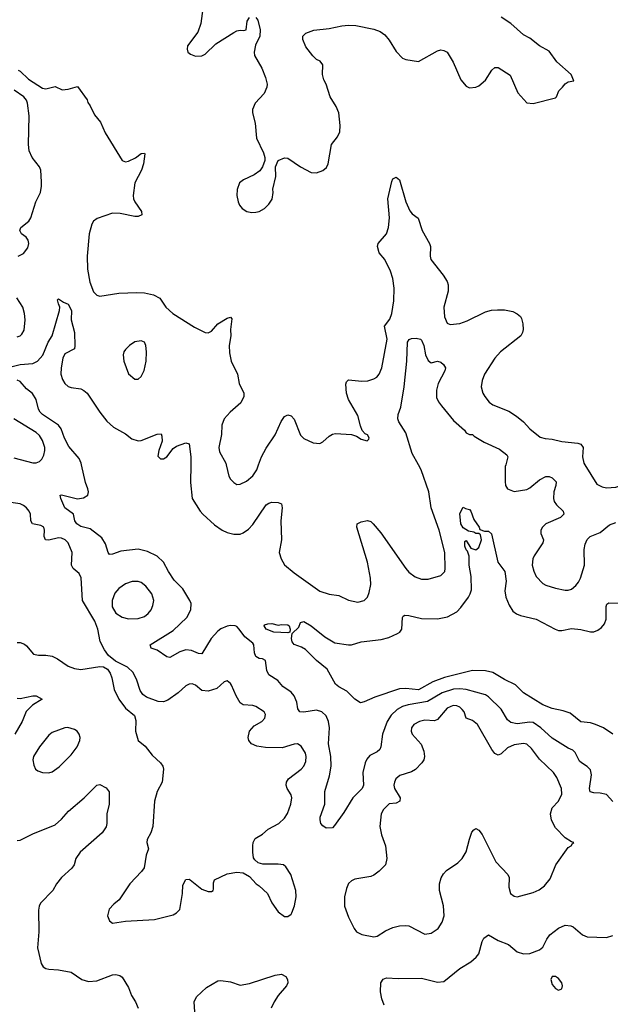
# Model space of a CAD drawing. Header units: inches. Extents: x 1649636 to 1815363, y 506543 to 641975.
# Tile 623 of 656: x 1772127 to 1775834, y 596615 to 602794. Entities that reach past the tile are written whole.
import ezdxf

# ---------------------------------------------------------------- set-up
doc = ezdxf.new("R2010")
doc.units = ezdxf.units.IN
doc.header["$MEASUREMENT"] = 0
doc.layers.add('B7579', color=7, linetype='Continuous')
doc.layers.add('B7670', color=7, linetype='Continuous')

msp = doc.modelspace()

# ---------------------------------------------------------------- linework, layer by layer
at = {"layer": 'B7579', "color": 5}
for points, elevation in [([(1775850, 597888.2), (1775810, 597931.3), (1775770, 597940.8), (1775730, 597941.2), (1775709, 597949), (1775703.1, 597970), (1775715.8, 598055.8), (1775710, 598086.6), (1775690, 598108.3), (1775653.3, 598130), (1775641.7, 598141.7), (1775614.6, 598194.6), (1775599.5, 598210), (1775570, 598223.1), (1775470, 598285.6), (1775398.4, 598350), (1775350, 598382.4), (1775330, 598386.3), (1775250, 598374.8), (1775210, 598384.2), (1775190, 598401.1), (1775150, 598467.1), (1775070, 598544.8), (1775050, 598556.8), (1774930, 598591.5), (1774890, 598595.7), (1774850, 598592.7), (1774779.7, 598570), (1774685.8, 598514.2), (1774565.7, 598494.3), (1774530, 598483.8), (1774495.7, 598464.3), (1774457.8, 598430), (1774433.4, 598390), (1774404.2, 598310), (1774393.6, 598230), (1774387, 598213), (1774370, 598198.3), (1774324.5, 598175.6), (1774306.2, 598153.8), (1774295.5, 598130), (1774281.1, 598070), (1774284.4, 597990), (1774277.4, 597970), (1774217.6, 597910), (1774162.2, 597817.8), (1774103.4, 597736.6), (1774090, 597722.7), (1774050, 597721.2), (1774030, 597734), (1774017.2, 597750), (1774012.1, 597772.1), (1774013.6, 597790), (1774043.1, 597870), (1774042.5, 597950), (1774071.1, 598048.9), (1774081.1, 598110), (1774080.7, 598170), (1774065.1, 598250), (1774070.5, 598350.5), (1774065, 598390), (1774050, 598425.1), (1774023.6, 598450), (1773990, 598461.4), (1773910, 598447.8), (1773885.1, 598450), (1773872.2, 598470), (1773866.5, 598510), (1773850, 598551.2), (1773830, 598574.2), (1773778.3, 598610), (1773747.9, 598647.9), (1773690, 598682), (1773679.1, 598710), (1773670, 598772), (1773650, 598784), (1773630, 598785.1), (1773610, 598796.9), (1773601.5, 598821.5), (1773595.9, 598870), (1773590, 598881.3), (1773540.7, 598920.7), (1773504.8, 598970), (1773490, 598985.6), (1773479.5, 598990), (1773450, 598992.8), (1773430, 598989), (1773390, 598970.6), (1773370, 598955.7), (1773328.3, 598910), (1773270, 598814), (1773250, 598815.4), (1773204.6, 598835.4), (1773170, 598840.3), (1773132.4, 598827.6), (1773070, 598791.3), (1773050, 598796.3), (1772990, 598837.7), (1772952.7, 598850), (1772945.1, 598870), (1773090, 598961.2), (1773176.7, 599043.4), (1773202, 599090), (1773203.5, 599130), (1773194.7, 599150), (1773150, 599221.4), (1773096.7, 599276.7), (1773061.1, 599330), (1773029.1, 599390), (1772990, 599426.5), (1772930, 599457.6), (1772870, 599470.6), (1772761.7, 599458.3), (1772710, 599439.7), (1772690, 599438), (1772681.6, 599450), (1772664.5, 599504.5), (1772642.4, 599542.4), (1772570, 599599.7), (1772510, 599614.2), (1772484.8, 599630), (1772471.9, 599650), (1772464.7, 599690), (1772410.8, 599730.8), (1772384.7, 599790), (1772381.2, 599810), (1772390, 599812.3), (1772490, 599787.3), (1772527.4, 599792.6), (1772554.7, 599810), (1772557.7, 599830), (1772553.5, 599850), (1772539.8, 599890), (1772515.3, 600000)], 560), ([(1773200.1, 600000), (1773198.2, 599890), (1773209.5, 599790), (1773259, 599710), (1773276.8, 599690), (1773350, 599623.8), (1773397, 599590), (1773430, 599575.4), (1773470, 599565.6), (1773510, 599566.2), (1773530, 599573.8), (1773563.1, 599596.9), (1773590, 599625.3), (1773673.6, 599750), (1773690, 599760.9), (1773710, 599766.5), (1773750, 599763.6), (1773770, 599755.8), (1773775, 599730), (1773765.2, 599650), (1773771, 599529), (1773755.8, 599450), (1773767.2, 599410), (1773790, 599373.1), (1773850, 599321.7), (1774010, 599206.7), (1774070, 599188.2), (1774130, 599180.5), (1774190.2, 599150.2), (1774250, 599139.5), (1774290, 599148.4), (1774309.8, 599170.2), (1774321.1, 599198.9), (1774330.6, 599250), (1774329.8, 599290.2), (1774311.1, 599390), (1774243.1, 599610), (1774244.7, 599630), (1774270, 599643.6), (1774310.8, 599650.8), (1774330, 599644.6), (1774345.7, 599630), (1774394.6, 599574.6), (1774550.3, 599350), (1774570, 599327), (1774610, 599297), (1774650, 599282.6), (1774690, 599283.1), (1774770, 599304.9), (1774794.7, 599330), (1774798.3, 599350), (1774795, 599450), (1774760.4, 599590), (1774710.6, 599730), (1774694.4, 599830), (1774647.9, 599970), (1774631.3, 600000)], 560), ([(1773422.8, 600000), (1773440.4, 599930), (1773450, 599910.8), (1773470.8, 599890), (1773490, 599878), (1773510, 599879.3), (1773550, 599898.7), (1773590, 599930.4), (1773614.7, 599970), (1773626.4, 600000)], 580), ([(1775177.5, 600000), (1775175, 599990), (1775175.1, 599895.1), (1775177.4, 599870), (1775189.2, 599849.2), (1775230, 599833.7), (1775310, 599846.4), (1775330, 599856.1), (1775390, 599906.4), (1775430, 599926.2), (1775450, 599927.6), (1775470, 599919.5), (1775494.3, 599894.3), (1775493, 599870), (1775479.7, 599830), (1775478.2, 599790), (1775482.4, 599770), (1775496.5, 599750), (1775539.3, 599710), (1775543, 599690), (1775520.7, 599670), (1775430, 599631.1), (1775408.2, 599610), (1775398, 599590), (1775399.1, 599570), (1775414.4, 599530), (1775410.4, 599510), (1775356.5, 599430), (1775348, 599410), (1775343.6, 599370), (1775353.7, 599333.7), (1775370, 599300.5), (1775410, 599256.5), (1775430, 599245.2), (1775490, 599226.9), (1775550, 599214.3), (1775570, 599214.6), (1775590, 599221.1), (1775617.5, 599242.5), (1775635.4, 599264.6), (1775647.4, 599290), (1775673.3, 599370), (1775669.8, 599470), (1775676.8, 599503.2), (1775688.7, 599531.3), (1775708.7, 599551.3), (1775770, 599576), (1775830, 599624.9), (1775870, 599637.7)], 560), ([(1775674.3, 600000), (1775750, 599879.3), (1775783.4, 599863.4), (1775810, 599857), (1775870, 599860.3), (1775902.7, 599870), (1775929.7, 599890.3), (1775939.7, 599920.2), (1775940.4, 599990), (1775944.3, 600000)], 580), ([(1772110, 598885.7), (1772130, 598885.7), (1772155.8, 598875.8), (1772170, 598864.9), (1772212.8, 598812.8), (1772245.1, 598805.1), (1772290, 598806), (1772330, 598798.8), (1772363.4, 598783.4), (1772430, 598737.7), (1772470, 598722), (1772510, 598716), (1772630, 598734.9), (1772652.4, 598732.4), (1772678, 598718), (1772693.7, 598693.7), (1772704.6, 598664.6), (1772720.3, 598590), (1772750, 598530.5), (1772790, 598474), (1772847.7, 598427.7), (1772855.5, 598395.5), (1772852.7, 598330), (1772870, 598270.8), (1772914.3, 598234.3), (1772957.7, 598177.7), (1773010.6, 598130), (1773025.5, 598110), (1773030.3, 598090), (1773020.2, 598010), (1772990, 597949.5), (1772972.4, 597890), (1772962.8, 597730), (1772949.1, 597690.9), (1772926, 597650), (1772924.9, 597630), (1772936.3, 597590), (1772921.6, 597550), (1772907.9, 597472.1), (1772892.1, 597447.9), (1772817.3, 597370), (1772750.8, 597270), (1772716.8, 597243.2), (1772687.9, 597212.1), (1772678.8, 597170), (1772690, 597138), (1772710, 597124.9), (1772790, 597137.4), (1772972.1, 597147.9), (1773090, 597176.5), (1773111.5, 597188.5), (1773131.4, 597210), (1773149.7, 597309.8), (1773150, 597362), (1773170, 597399.1), (1773190, 597400.5), (1773196.7, 597396.7), (1773270, 597338), (1773310, 597323.1), (1773330, 597323), (1773341.2, 597330), (1773343.2, 597336.8), (1773342.6, 597377.4), (1773350, 597397.1), (1773430, 597433), (1773490, 597444.9), (1773530, 597441), (1773570, 597418), (1773611, 597370), (1773630, 597359.1), (1773681.6, 597310), (1773710, 597250.8), (1773750, 597196), (1773790, 597166), (1773810, 597166.8), (1773830, 597181), (1773835.1, 597190), (1773852.5, 597232.5), (1773862.9, 597290), (1773860.7, 597330), (1773829.5, 597430), (1773798, 597478), (1773782, 597490), (1773750, 597495.1), (1773654, 597494), (1773622.9, 597502.9), (1773602, 597522), (1773595.1, 597535.1), (1773589.5, 597569.5), (1773589.6, 597610.4), (1773592.7, 597630), (1773605.4, 597654.6), (1773650, 597682), (1773686.2, 597713.8), (1773754, 597750), (1773790, 597782.4), (1773808.5, 597811.5), (1773829.7, 597870), (1773835.4, 597910), (1773831.2, 597930), (1773805.6, 597970), (1773799.7, 597990), (1773802, 598010), (1773815.1, 598030), (1773893.7, 598090), (1773910.9, 598110), (1773922, 598138), (1773924.1, 598170), (1773920.3, 598190), (1773894.6, 598234.6), (1773869.7, 598249.7), (1773850, 598248.4), (1773775, 598225), (1773670, 598226.3), (1773615.7, 598235.7), (1773582, 598250), (1773566, 598270), (1773561.3, 598290), (1773569.7, 598330), (1773598.2, 598361.8), (1773646, 598390), (1773666.6, 598410), (1773670, 598434), (1773660.9, 598450), (1773610, 598483.6), (1773589.6, 598489.7), (1773530, 598495.1), (1773510, 598507.6), (1773484.7, 598550), (1773457.1, 598617.1), (1773450, 598629.2), (1773430, 598645.2), (1773410, 598639.3), (1773364.2, 598595.8), (1773310, 598579.8), (1773270, 598583.8), (1773230, 598618.3), (1773210, 598625.4), (1773190, 598624.7), (1773170, 598613.6), (1773121.3, 598570), (1773056.2, 598523.8), (1773030, 598514), (1772995.2, 598515.2), (1772923.3, 598543.3), (1772900.1, 598560.1), (1772883.7, 598583.7), (1772862.4, 598650), (1772838, 598698), (1772802.7, 598730), (1772728, 598768), (1772684.7, 598804.8), (1772660, 598840), (1772632.5, 598892.5), (1772616.4, 598970), (1772599.1, 599019.1), (1772521.4, 599150), (1772512, 599292), (1772499.3, 599319.3), (1772462.4, 599350), (1772452.4, 599370), (1772455.6, 599450), (1772431.6, 599510), (1772412.1, 599530), (1772390, 599540.2), (1772370, 599542), (1772310, 599527.7), (1772288.8, 599528.8), (1772280.4, 599550), (1772282.7, 599590), (1772277.4, 599610), (1772260.1, 599620.1), (1772206.3, 599630), (1772197.6, 599650), (1772194, 599690), (1772186.8, 599710), (1772170, 599730.8), (1772150, 599745.6), (1772130, 599755.8), (1772070, 599763.1)], 580), ([(1775850, 598309.6), (1775792.2, 598350), (1775742, 598370), (1775710, 598380.5), (1775650, 598387.1), (1775582.4, 598442.4), (1775537.6, 598457.6), (1775470, 598470.7), (1775410, 598495.2), (1775290, 598569.8), (1775238.9, 598618.9), (1775170, 598652.3), (1775096.4, 598696.4), (1775050, 598707.6), (1774970, 598709.1), (1774794.1, 598666), (1774720.8, 598639.2), (1774630, 598588.3), (1774550, 598596.8), (1774510, 598595.5), (1774356.7, 598543.3), (1774290, 598512.3), (1774267, 598507), (1774230, 598529), (1774179.7, 598579.7), (1774130, 598607.6), (1774110, 598624.5), (1774057.6, 598717.6), (1773990, 598772.3), (1773921.3, 598841.3), (1773895.8, 598855.8), (1773850, 598872.3), (1773837.6, 598890), (1773832, 598910), (1773838, 598942), (1773878.6, 598981.4), (1773890, 599012), (1773910, 599017.3), (1773957.1, 598990), (1774041.4, 598921.4), (1774104.2, 598884.2), (1774190, 598870.2), (1774210, 598871.8), (1774270, 598889.1), (1774395.9, 598904.1), (1774443.3, 598916.7), (1774498.8, 598941.2), (1774512.3, 598950), (1774525.6, 598970), (1774530, 599042), (1774533.2, 599050), (1774543.8, 599056.2), (1774570, 599054.6), (1774650, 599035.8), (1774750, 599033.1), (1774813.2, 599046.8), (1774870, 599078.7), (1774895.7, 599104.3), (1774943.9, 599170), (1774955.5, 599190), (1774963.2, 599216.8), (1774960.6, 599300.6), (1774949.2, 599370), (1774947.6, 599427.6), (1774938.7, 599458.7), (1774930, 599466), (1774922, 599490), (1774921.2, 599518.8), (1774930, 599524.7), (1774958, 599478), (1774990, 599466.8), (1775010, 599481), (1775025.2, 599530), (1775020.4, 599560.4), (1775010, 599568.7), (1774990, 599569), (1774977.5, 599577.5), (1774943.6, 599583.6), (1774910, 599605.2), (1774895.1, 599630), (1774890, 599694), (1774910, 599734), (1774925.4, 599725.4), (1774950, 599721), (1774958.8, 599710), (1774976.9, 599656.9), (1775010.6, 599610), (1775014.8, 599594.8), (1775044.7, 599584.7), (1775070, 599584), (1775088, 599568), (1775127.4, 599390), (1775171.5, 599330), (1775179.7, 599270), (1775172.1, 599210), (1775178.8, 599170), (1775198.9, 599118.9), (1775223, 599083), (1775246, 599066), (1775270, 599055.3), (1775370, 599031.7), (1775488.7, 598968.7), (1775510, 598961.6), (1775530, 598961.3), (1775590, 598972.6), (1775650, 598967.2), (1775710, 598952.4), (1775730, 598952.6), (1775757, 598963), (1775779.9, 598980.1), (1775797.4, 599002.6), (1775808.3, 599031.7), (1775807.7, 599112.3), (1775813.1, 599126.9), (1775825.7, 599134.3), (1775908.2, 599131.8)], 540), ([(1772110, 598535.8), (1772130, 598534.2), (1772210, 598550.2), (1772230, 598550.2), (1772266.8, 598530), (1772207.5, 598492.5), (1772167.7, 598452.3), (1772142, 598390), (1772095.2, 598310)], 560), ([(1772110, 597642.8), (1772130, 597645.5), (1772210, 597684.2), (1772350, 597741.6), (1772390, 597777.1), (1772434, 597826), (1772531.8, 597910), (1772610, 597990.7), (1772630, 597994.8), (1772670, 597973.4), (1772688, 597948), (1772688.2, 597870), (1772673.4, 597810), (1772674, 597750), (1772670, 597729), (1772644, 597690), (1772506.4, 597570), (1772479.5, 597530), (1772468.2, 597490), (1772454, 597470), (1772388.7, 597411.3), (1772356.9, 597370), (1772334.9, 597330), (1772257.4, 597250), (1772248.7, 597230), (1772244.7, 597204.7), (1772246, 597070), (1772238, 596970), (1772262.4, 596870), (1772274, 596850), (1772290, 596839.3), (1772310, 596834.4), (1772370.3, 596830.3), (1772450, 596816.3), (1772517.3, 596770), (1772558.5, 596758.5), (1772610, 596763.2), (1772710, 596800.4), (1772730, 596803), (1772755.2, 596795.2), (1772770, 596786), (1772810, 596721), (1772828.2, 596670), (1772854.4, 596630), (1772870.4, 596590)], 560), ([(1774415.1, 596610), (1774399.5, 596650), (1774392.3, 596692.3), (1774393.5, 596750), (1774407.9, 596772.1), (1774430, 596780.2), (1774503.1, 596776.9), (1774650, 596779.5), (1774750, 596753), (1774790, 596757.3), (1774890, 596839.3), (1774958.6, 596881.4), (1774992.3, 596910), (1775010, 596931), (1775029.7, 597010), (1775039.7, 597030), (1775070, 597050.2), (1775130, 597014.7), (1775194.4, 596990), (1775250, 596945.2), (1775290, 596931.5), (1775330, 596934.6), (1775390, 596956.4), (1775410, 596973.4), (1775435.5, 597024.5), (1775454, 597050), (1775510, 597092.2), (1775550, 597112), (1775587, 597107), (1775600.7, 597100.7), (1775660.7, 597050), (1775690, 597039.3), (1775810, 597033.4), (1775850, 597046)], 560), ([(1773227, 596567), (1773222.6, 596630), (1773237.4, 596662.6), (1773299, 596721), (1773370, 596762.3), (1773390, 596764.7), (1773450, 596756.1), (1773510, 596734.6), (1773570, 596745.5), (1773730, 596798.3), (1773770, 596804.2), (1773796.4, 596790), (1773807.4, 596770), (1773810.2, 596750), (1773801.5, 596730), (1773750, 596669.6), (1773724.6, 596630), (1773704.6, 596590)], 560)]:
    msp.add_lwpolyline(points, dxfattribs=dict(at, elevation=elevation))
for points, elevation in [([(1772832.5, 599267.5), (1772790, 599253.7), (1772750, 599224.7), (1772724.8, 599195.2), (1772708.2, 599150), (1772708, 599110), (1772729.4, 599069.4), (1772770, 599043.6), (1772810, 599034.7), (1772870, 599035.9), (1772910, 599048), (1772933, 599067), (1772951.1, 599090), (1772963.3, 599116.7), (1772969.7, 599150), (1772956.4, 599190), (1772918.9, 599238.9), (1772890, 599261), (1772870, 599267.3)], 580), ([(1773750, 598994.8), (1773770, 598999.1), (1773810, 598996), (1773818, 598990), (1773824.7, 598970), (1773822, 598950), (1773810, 598945.2), (1773722, 598950), (1773674, 598970), (1773661.2, 598990), (1773663.2, 598996.8), (1773683.6, 599003.6), (1773710, 599004.7)], 540), ([(1774848, 598490), (1774810, 598472.8), (1774750, 598401.5), (1774730, 598394.6), (1774670, 598397.1), (1774636.3, 598390), (1774600.4, 598370), (1774586.7, 598350), (1774584.4, 598330), (1774590.4, 598310), (1774647.1, 598247.1), (1774662.9, 598202.9), (1774668.1, 598170), (1774663.9, 598150), (1774651.4, 598130), (1774611.8, 598088.2), (1774586.4, 598073.6), (1774512.7, 598050), (1774488.8, 598030), (1774478.7, 598010), (1774474.9, 597990), (1774478.9, 597970), (1774514.7, 597910), (1774514, 597890), (1774490, 597877.6), (1774446, 597874), (1774410, 597838.2), (1774396, 597810), (1774387.8, 597730), (1774398.6, 597678.5), (1774423, 597610), (1774430.6, 597530), (1774422.8, 597490), (1774384, 597450), (1774350, 597426.3), (1774330, 597418), (1774230, 597399.6), (1774210.3, 597389.7), (1774190, 597372.3), (1774177.5, 597342.5), (1774164.9, 597290), (1774166.7, 597230), (1774190, 597162.8), (1774225.5, 597090), (1774242, 597070), (1774273.8, 597053.8), (1774350, 597038.5), (1774370, 597043.2), (1774423, 597077), (1774470, 597097.6), (1774510, 597108.4), (1774550, 597110.4), (1774570, 597106.7), (1774670, 597055.2), (1774710, 597061.8), (1774753, 597090), (1774779.7, 597130), (1774792.1, 597170), (1774786.9, 597233.1), (1774762.4, 597330), (1774762, 597370), (1774772.4, 597407.6), (1774786.6, 597433.4), (1774805.8, 597454.2), (1774876.6, 597503.4), (1774905.1, 597530), (1774930, 597570.8), (1774950, 597651), (1774965.7, 597694.3), (1774977.2, 597710), (1774990, 597718), (1775010, 597707.7), (1775030, 597680.7), (1775115.3, 597510), (1775190.4, 597430), (1775198.7, 597410), (1775196.5, 597350), (1775207.2, 597310), (1775230, 597294), (1775250, 597290.3), (1775350, 597316.4), (1775387.1, 597332.9), (1775422, 597358), (1775457.7, 597402.3), (1775492.3, 597490), (1775570, 597598.8), (1775588.7, 597610), (1775596.4, 597623.6), (1775606, 597630), (1775590, 597634), (1775550, 597659.5), (1775490, 597722.4), (1775464.4, 597770), (1775459.8, 597810), (1775470, 597848), (1775510, 597890.4), (1775530, 597934), (1775527.6, 597970), (1775498.7, 598038.7), (1775478.8, 598070), (1775390, 598153.8), (1775339.3, 598219.3), (1775310, 598247.1), (1775290, 598252.1), (1775230, 598242.4), (1775190, 598223.7), (1775150, 598186.6), (1775130, 598179.3), (1775110, 598188.7), (1775090, 598214), (1775001.5, 598370), (1774970, 598395.1), (1774930, 598409.7), (1774916.1, 598450), (1774905.4, 598465.4), (1774890, 598478.9), (1774870, 598488.2)], 580), ([(1772429, 598351), (1772410, 598349.7), (1772330, 598319.7), (1772310, 598302.9), (1772250.4, 598230), (1772213.4, 598170), (1772208.7, 598148.7), (1772215.2, 598115.2), (1772226.8, 598090), (1772239.8, 598079.8), (1772270.5, 598070.5), (1772310, 598068), (1772330, 598073), (1772375.2, 598104.8), (1772450, 598180.4), (1772487.6, 598230), (1772503.6, 598270), (1772505.6, 598290), (1772500.7, 598310), (1772486.6, 598330), (1772470, 598339.7)], 580), ([(1775490, 596789.3), (1775470, 596789), (1775461.6, 596770), (1775470, 596738.8), (1775490, 596714), (1775510, 596704), (1775530, 596712), (1775535.1, 596730), (1775529.4, 596750), (1775510, 596777)], 560)]:
    msp.add_lwpolyline(points, close=True, dxfattribs=dict(at, elevation=elevation))
at = {"layer": 'B7670', "color": 5}
for points, elevation in [([(1773281.6, 602910), (1773263.1, 602770), (1773245.3, 602714.8), (1773181, 602630), (1773178, 602610), (1773182, 602590), (1773198, 602578), (1773230, 602564.9), (1773270, 602568.2), (1773290, 602578), (1773358, 602642), (1773470, 602713.1), (1773490, 602724), (1773510, 602727.7), (1773534.5, 602725.5), (1773549.2, 602730.8), (1773555.6, 602784.4), (1773570, 602806.8)], 620), ([(1773610, 602806.8), (1773622, 602790), (1773635.8, 602730), (1773634.4, 602690), (1773606.6, 602633.4), (1773598.4, 602590), (1773600.4, 602570), (1773646.4, 602490), (1773670.3, 602430.3), (1773679.5, 602390), (1773678.7, 602370), (1773660.4, 602330), (1773604.4, 602270), (1773588.4, 602230), (1773588.4, 602210), (1773604.1, 602144.1), (1773613.4, 602050), (1773658, 601958), (1773665.5, 601930), (1773665.5, 601910), (1773650.7, 601870), (1773634.9, 601845.1), (1773599.2, 601820.8), (1773531.3, 601790), (1773506, 601770), (1773490.9, 601729.1), (1773490.8, 601690), (1773498.8, 601650), (1773506.8, 601630), (1773522.8, 601610), (1773552, 601590), (1773584.7, 601584.7), (1773610, 601586.4), (1773630, 601590.7), (1773664, 601610), (1773690, 601636), (1773711.3, 601668.7), (1773718, 601710), (1773716, 601730), (1773735.1, 601810), (1773732.7, 601870), (1773749.5, 601910.5), (1773790, 601926.8), (1773810, 601924), (1773890, 601870.7), (1773955.9, 601835.9), (1773990, 601833), (1774030, 601848), (1774052.7, 601867.3), (1774062.9, 601890), (1774084.7, 602010), (1774122, 602058), (1774137.3, 602090), (1774139.4, 602130), (1774129.2, 602210), (1774113.5, 602250), (1774075.2, 602310), (1774050, 602389.4), (1774036.6, 602416.6), (1774028.4, 602450), (1774029.3, 602510), (1774013.6, 602533.6), (1773990, 602545.2), (1773966.2, 602566.2), (1773923.9, 602623.9), (1773903.7, 602670), (1773903.7, 602690), (1773922.7, 602710), (1773972.3, 602727.7), (1774070, 602738.5), (1774150, 602755.5), (1774190, 602759.2), (1774237.6, 602757.6), (1774350, 602734.2), (1774390, 602719.2), (1774418.4, 602698.4), (1774445.9, 602665.9), (1774490, 602595.3), (1774530, 602553.4), (1774550, 602544.2), (1774630, 602532.2), (1774750, 602599.3), (1774770, 602603.8), (1774790, 602600.5), (1774810, 602590.7), (1774847.3, 602527.3), (1774896.1, 602416.1), (1774930, 602376), (1774950, 602366.8), (1774990, 602370.7), (1775010, 602379.1), (1775050, 602414), (1775090, 602477.3), (1775110, 602494), (1775130, 602494), (1775205.3, 602445.3), (1775254, 602334), (1775310, 602271.3), (1775350, 602267.3), (1775490, 602302.8), (1775497.2, 602310), (1775512.3, 602347.7), (1775535.3, 602370), (1775550, 602392), (1775570, 602404.7), (1775606, 602410), (1775588.7, 602450), (1775499.3, 602530), (1775450, 602596), (1775390, 602629.4), (1775330, 602678), (1775290, 602698), (1775209.6, 602769.7), (1775149.3, 602810)], 620), ([(1772116.7, 602476.7), (1772130, 602471.8), (1772181.5, 602421.5), (1772270, 602364.5), (1772290, 602359.2), (1772350, 602374), (1772394.2, 602354.2), (1772430, 602358.3), (1772490, 602374.8), (1772550, 602290.8), (1772554, 602274), (1772570, 602253), (1772597.2, 602197.2), (1772633.7, 602150), (1772663.4, 602083.4), (1772770.5, 601910.5), (1772790, 601902), (1772810, 601906.7), (1772853.5, 601926.5), (1772890, 601954.9), (1772910, 601956), (1772912.3, 601952.3), (1772904.9, 601890), (1772891.6, 601850), (1772850.4, 601770), (1772839.3, 601690), (1772841.6, 601670), (1772850.4, 601650), (1772890.4, 601590), (1772893, 601570), (1772870, 601558), (1772850, 601558), (1772756.9, 601576.9), (1772710, 601579.1), (1772613.4, 601546.6), (1772589.6, 601530.3), (1772578.7, 601510), (1772562.4, 601450), (1772549.5, 601310), (1772551.7, 601228.3), (1772567.7, 601147.7), (1772590, 601086.4), (1772610, 601064.6), (1772630, 601059.1), (1772750, 601077.8), (1772862.8, 601082.7), (1772910, 601080.3), (1772967, 601067), (1773005.5, 601045.5), (1773044, 600990), (1773087.3, 600950), (1773223.8, 600863.8), (1773290, 600830.4), (1773310, 600828.2), (1773330, 600839.3), (1773370, 600884.9), (1773430, 600921.6), (1773450, 600926.8), (1773457.6, 600917.6), (1773450.2, 600850), (1773452.1, 600810), (1773440.7, 600750), (1773443.4, 600703.4), (1773453.8, 600650), (1773494, 600570), (1773505.3, 600510), (1773532.9, 600450), (1773533.4, 600430), (1773514.9, 600390), (1773448.5, 600331.5), (1773410, 600289.6), (1773395.8, 600250), (1773393.1, 600190), (1773377, 600110), (1773382, 600082), (1773420.3, 600010), (1773422.8, 600000)], 580), ([(1772117.2, 601310), (1772150, 601325.7), (1772178.4, 601361.6), (1772184.4, 601390), (1772180.4, 601410), (1772167.8, 601430), (1772137.6, 601450), (1772126.9, 601470), (1772134.3, 601490), (1772183.1, 601530), (1772196.8, 601550), (1772228.7, 601650), (1772258, 601710), (1772264.4, 601750), (1772263.4, 601776.6), (1772258.5, 601850), (1772252, 601870), (1772204.6, 601930), (1772185.5, 601970), (1772182.1, 602010), (1772186.8, 602190), (1772175.8, 602270), (1772169.7, 602290), (1772151.6, 602310), (1772092.6, 602352.6)], 580), ([(1773626.4, 600000), (1773645.7, 600050), (1773674.4, 600105.6), (1773730, 600188), (1773768.1, 600271.9), (1773790, 600303.8), (1773810, 600314), (1773830, 600308.5), (1773850, 600286), (1773890, 600186.4), (1773910, 600166.4), (1773970, 600138), (1774010, 600133.4), (1774030, 600144), (1774070, 600181.3), (1774090, 600193.4), (1774110, 600198), (1774210.3, 600190.3), (1774240.5, 600180.5), (1774270, 600160.7), (1774308.7, 600151.3), (1774318, 600162), (1774321.2, 600170), (1774310, 600188.7), (1774295.9, 600195.9), (1774276.9, 600216.9), (1774265.4, 600245.4), (1774249.7, 600310), (1774191.1, 600411.1), (1774177.8, 600450), (1774173.9, 600506.1), (1774177.7, 600522.3), (1774190, 600534.3), (1774273.7, 600526.3), (1774311.7, 600528.3), (1774350, 600539.6), (1774368.8, 600551.2), (1774383.5, 600570), (1774400.3, 600610), (1774432.7, 600790), (1774417.8, 600870), (1774450, 600914.6), (1774463.9, 600950), (1774474.8, 601030), (1774478.3, 601110), (1774469.5, 601169.5), (1774455.1, 601215.1), (1774418.8, 601290), (1774383.1, 601330), (1774373, 601370), (1774377.6, 601390), (1774429.6, 601450), (1774441.3, 601490), (1774447.4, 601550), (1774438.5, 601670), (1774462.2, 601777.8), (1774470, 601794.8), (1774490, 601804.9), (1774510.2, 601790), (1774550.2, 601650), (1774575.5, 601595.5), (1774590, 601574.6), (1774628.9, 601548.9), (1774652.4, 601470), (1774699.5, 601390), (1774706, 601370), (1774703.1, 601310), (1774707.4, 601290), (1774785, 601190), (1774809.3, 601150), (1774815.9, 601130), (1774816.8, 601090), (1774789.2, 600990), (1774794.2, 600930), (1774810.2, 600890.2), (1774830, 600881.1), (1774890, 600888.3), (1774935.1, 600904.9), (1775050, 600959.8), (1775089.3, 600970.7), (1775126.9, 600973.1), (1775170, 600972.9), (1775221.7, 600961.7), (1775250, 600948.9), (1775270.9, 600930.9), (1775277.8, 600917.8), (1775285.6, 600885.6), (1775287.3, 600850), (1775284.1, 600830), (1775273.6, 600810), (1775145.4, 600710), (1775109.2, 600670), (1775043.6, 600570), (1775030.3, 600530), (1775023.7, 600490), (1775033.7, 600450), (1775046.7, 600430), (1775074.7, 600394.7), (1775096.4, 600376.4), (1775197.5, 600337.5), (1775245.9, 600305.9), (1775290.4, 600270), (1775330, 600226.4), (1775393.3, 600173.3), (1775424.8, 600164.8), (1775470, 600162.2), (1775530, 600147.8), (1775630, 600137.2), (1775650.2, 600130.2), (1775663.7, 600110), (1775660.4, 600050), (1775668, 600010), (1775674.3, 600000)], 580), ([(1772010, 600601.1), (1772129.3, 600630.7), (1772210, 600636.3), (1772237.4, 600650), (1772271.4, 600688.6), (1772306.2, 600770), (1772329.8, 600810.2), (1772376.9, 600970), (1772379.6, 600990), (1772369.4, 601010.6), (1772364.7, 601035.3), (1772370, 601042), (1772400.9, 601020.9), (1772430, 601008.2), (1772451.1, 600970), (1772450.3, 600910.3), (1772470.3, 600830), (1772473.4, 600746.6), (1772470, 600728.7), (1772410, 600697), (1772397.4, 600670), (1772386.5, 600610), (1772385.5, 600570), (1772395.6, 600535.6), (1772410, 600510.5), (1772430, 600493), (1772450, 600484.9), (1772510, 600477.3), (1772530, 600467.3), (1772550, 600450.7), (1772628.8, 600330), (1772674.3, 600274.3), (1772716.5, 600236.5), (1772790, 600195.2), (1772830, 600163.6), (1772870, 600150.2), (1772890, 600152.4), (1772990, 600192), (1773014.4, 600194.4), (1773019.5, 600179.5), (1773020.3, 600150), (1773000.3, 600090), (1772994, 600054), (1773010, 600037.3), (1773030, 600039.1), (1773050, 600050.7), (1773090, 600102), (1773110, 600118), (1773170, 600138.8), (1773190, 600132), (1773200.9, 600050), (1773200.1, 600000)], 560), ([(1772110, 600803.6), (1772129.7, 600810.2), (1772140.4, 600819.6), (1772155.2, 600844.8), (1772160.9, 600910), (1772156.8, 600950), (1772145.6, 600990), (1772108.6, 601048.6)], 580), ([(1774631.3, 600000), (1774591.5, 600071.5), (1774550, 600200.5), (1774507.2, 600270), (1774501.3, 600290), (1774502.9, 600317.1), (1774518.4, 600361.6), (1774541.1, 600490), (1774557.5, 600650), (1774562.2, 600770), (1774572.2, 600787.8), (1774586.5, 600793.5), (1774615.6, 600795.6), (1774643, 600790), (1774650, 600783.8), (1774663.9, 600750), (1774675, 600690), (1774690, 600655.3), (1774710, 600640.3), (1774750, 600650.5), (1774770, 600643.8), (1774787.7, 600630), (1774799.5, 600610), (1774795.3, 600590), (1774753.2, 600510), (1774742.6, 600470), (1774744, 600424), (1774755.9, 600395.9), (1774773.7, 600370), (1774850, 600279.5), (1774918.7, 600218.7), (1774930, 600201), (1774951.3, 600191.3), (1774970, 600191), (1774980.5, 600180.5), (1775043, 600143), (1775138.7, 600098.7), (1775183.9, 600063.9), (1775190.3, 600050), (1775177.5, 600000)], 560), ([(1772515.3, 600000), (1772513, 600010), (1772499.3, 600039.3), (1772435.3, 600115.3), (1772407.8, 600167.8), (1772386.3, 600226.3), (1772370.7, 600250), (1772270, 600315.4), (1772254.6, 600330), (1772244.7, 600350), (1772231.1, 600411.1), (1772207.7, 600447.7), (1772170, 600478), (1772130, 600522.6), (1772110.9, 600530.9)], 560), ([(1772090, 600044.6), (1772210, 600012.1), (1772230, 600012.6), (1772250, 600020.9), (1772264.6, 600035.4), (1772278.2, 600061.8), (1772284.5, 600090), (1772283.5, 600110), (1772270, 600152.8), (1772250, 600183.5), (1772230, 600202.8), (1772089, 600289)], 580)]:
    msp.add_lwpolyline(points, dxfattribs=dict(at, elevation=elevation))
at = {"layer": 'B7670', "color": 5, "elevation": 580}
msp.add_lwpolyline([(1772890, 600779.3), (1772850, 600771.5), (1772815.5, 600750), (1772790, 600724.5), (1772780.3, 600710), (1772775.3, 600690), (1772780.3, 600650), (1772810, 600570.7), (1772850, 600537.3), (1772870, 600538.8), (1772890, 600554.8), (1772908.3, 600591.7), (1772920.4, 600650), (1772923, 600710), (1772918, 600750), (1772909.4, 600769.4)], close=True, dxfattribs=at)

doc.saveas('drawing.dxf')
